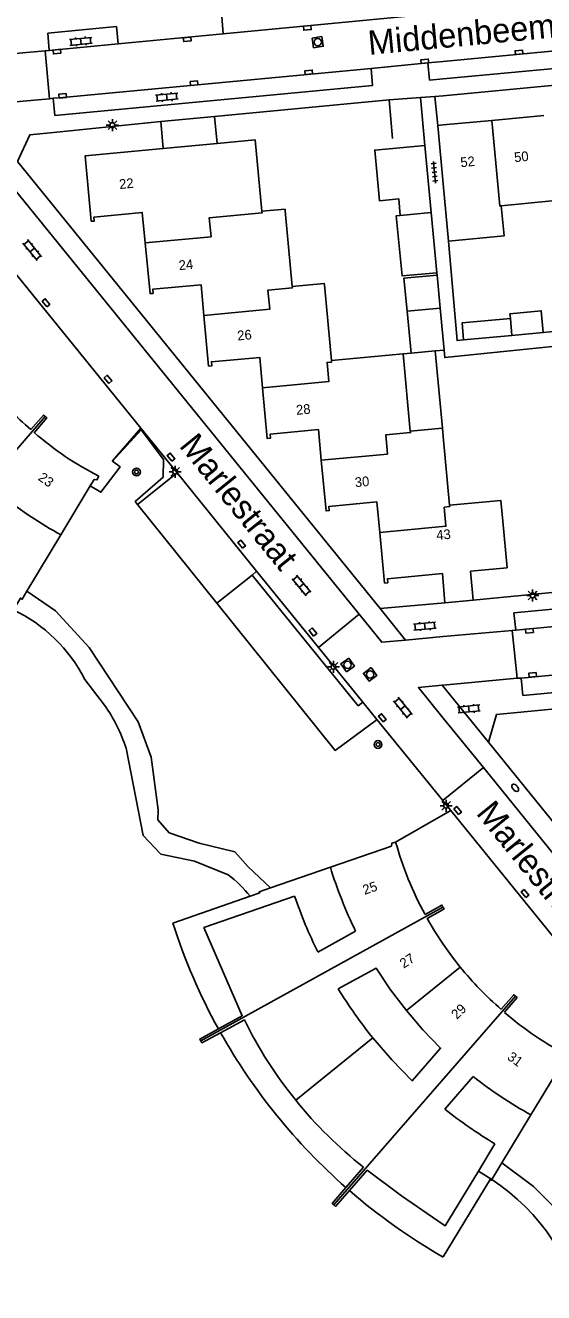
# Model space of a CAD drawing. Extents: x 124000 to 128010, y 398999 to 403000.
# Drawn here: x 126957 to 127010.3, y 400359.8 to 400490.3 of the extents above; entities that cross this region are included whole.
import ezdxf

# ---------------------------------------------------------------- set-up
doc = ezdxf.new("R2010")
doc.units = 0
for name, color, linetype in [('gg-afsc-erfafscheiding', 7, 'Continuous'), ('gg-afsc-faunaraster', 7, 'Continuous'), ('gg-afsc-muur', 7, 'Continuous'), ('gg-anno-huisnummerreeks BGT', 7, 'Continuous'), ('gg-anno-openbare ruimte label', 7, 'Continuous'), ('gg-bbg-bijgebouw', 7, 'Continuous'), ('gg-bbg-gedigitaliseerde bebouwing', 7, 'Continuous'), ('gg-bbg-gedigitaliseerde bijgebouw', 7, 'Continuous'), ('gg-bbg-hoofdgebouw', 7, 'Continuous'), ('gg-bbg-luifel en loopbrug', 7, 'Continuous'), ('gg-bbg-tussenscheiding', 7, 'Continuous'), ('gg-knt-verharding', 7, 'Continuous'), ('gg-knt-verharding nz', 7, 'Continuous'), ('gg-kntw-bovenkant insteek waterloop', 7, 'Continuous'), ('gg-kwrk-kunstwerk', 7, 'Continuous'), ('gt-grn-groengrens', 7, 'Continuous'), ('gt-grn-weggrens', 7, 'Continuous'), ('gt-symb-boom', 7, 'Continuous'), ('gt-symb-brandkraan', 7, 'Continuous'), ('gt-symb-klinker verharding', 7, 'Continuous'), ('gt-symb-kolk', 7, 'Continuous'), ('gt-symb-kolk center center', 7, 'Continuous'), ('gt-symb-lichtmast', 7, 'Continuous'), ('gt-symb-rioolschacht', 7, 'Continuous'), ('gt-symb-tegel verharding', 7, 'Continuous')]:
    doc.layers.add(name, color=color, linetype=linetype)

# ---------------------------------------------------------------- blocks, each defined once
blk = doc.blocks.new('gt0-KOLK')
at = {"layer": 'gt-symb-kolk'}
blk.add_lwpolyline([(0, 0), (0.38, 0), (0.38, 0.4), (-0.38, 0.4), (-0.38, 0), (0, 0)], dxfattribs=at)
blk = doc.blocks.new('gt0-RS')
at = {"layer": 'gt-symb-rioolschacht'}
blk.add_lwpolyline([(-0.5, -0.5), (0.5, -0.5), (0.5, 0.5), (-0.5, 0.5)], close=True, dxfattribs=at)
blk.add_circle((0, 0), 0.375, dxfattribs=at)
blk = doc.blocks.new('gt0-KL1')
at = {"layer": 'gt-symb-klinker verharding'}
for p, q in [((-1.15, 0.3), (1.15, 0.3)), ((-1, -0.3), (-1, 0.3)), ((-0.5, 0.3), (-0.5, 0.45)), ((0, -0.3), (0, 0.3)), ((0.5, 0.3), (0.5, 0.45)), ((1, -0.3), (1, 0.3)), ((-1.15, -0.3), (1.15, -0.3)), ((-0.5, -0.45), (-0.5, -0.3)), ((0.5, -0.45), (0.5, -0.3))]:
    blk.add_line(p, q, dxfattribs=at)
blk = doc.blocks.new('gt0-LMAST')
at = {"layer": 'gt-symb-lichtmast'}
for p, q in [((-0.18, 0.17), (-0.45, 0.44)), ((-0.01, 0.25), (-0.01, 0.62)), ((0.17, 0.17), (0.44, 0.44)), ((-0.26, 0), (-0.63, 0)), ((-0.18, -0.18), (-0.45, -0.45)), ((-0.01, -0.25), (-0.01, -0.63)), ((0.44, -0.45), (0.17, -0.18)), ((0.24, 0), (0.62, 0))]:
    blk.add_line(p, q, dxfattribs=at)
blk.add_circle((-0.01, 0), 0.25, dxfattribs=at)
blk = doc.blocks.new('gt0-TEG1')
at = {"layer": 'gt-symb-tegel verharding'}
for p, q in [((-1.12, 0), (1.12, 0)), ((-0.9, -0.25), (-0.9, 0.25)), ((-0.45, -0.25), (-0.45, 0.25)), ((0, -0.25), (0, 0.25)), ((0.45, -0.25), (0.45, 0.25)), ((0.9, -0.25), (0.9, 0.25))]:
    blk.add_line(p, q, dxfattribs=at)
blk = doc.blocks.new('gt0-KOLKCC')
at = {"layer": 'gt-symb-kolk center center'}
blk.add_lwpolyline([(-0.38, 0.2), (0.37, 0.2), (0.37, -0.2), (-0.38, -0.2)], close=True, dxfattribs=at)
blk = doc.blocks.new('gt0-BOOM')
at = {"layer": 'gt-symb-boom'}
for radius in [0.4, 0.2]:
    blk.add_circle((0, 0), radius, dxfattribs=at)
blk = doc.blocks.new('gt0-BR')
at = {"layer": 'gt-symb-brandkraan'}
for centre, radius, start, end in [((-0.24, 0), 0.206, 107.5669, 252.4331), ((0.6, -2.66), 3, 106.892, 107.5669), ((0, -0.69), 0.938, 73.108, 106.892), ((-0.6, -2.66), 3, 72.4331, 73.108), ((0.24, 0), 0.206, 287.567, 72.4331), ((0.6, 2.66), 3, 252.4331, 253.108), ((0, 0.69), 0.938, 253.108, 286.8921), ((-0.6, 2.66), 3, 286.8921, 287.567)]:
    blk.add_arc(centre, radius, start, end, dxfattribs=at)

msp = doc.modelspace()

# ---------------------------------------------------------------- linework, layer by layer
at = {"layer": 'gg-afsc-erfafscheiding'}
for p, q in [((126999.37, 400464.58), (126999.35, 400464.82)), ((127012.45, 400458.86), (127010.3, 400458.66))]:
    msp.add_line(p, q, dxfattribs=at)
msp.add_lwpolyline([(127015.52, 400444.27), (127014.27, 400457.51), (127000.17, 400456.07), (127000.1, 400456.85)], dxfattribs=at)
at = {"layer": 'gg-afsc-faunaraster'}
for p, q in [((126968.56, 400440.94), (126976.72, 400430.78)), ((126993.07, 400418.7), (126993.19, 400418.79))]:
    msp.add_line(p, q, dxfattribs=at)
for points in [[(126965.98, 400445.42), (126968.94, 400448.62), (126971.23, 400445.57), (126971.19, 400443.75), (126968.32, 400441.24), (126968.56, 400440.94)], [(126963.69, 400442.85), (126964.78, 400442.2), (126966.78, 400444.81), (126965.98, 400445.42)], [(126976.72, 400430.78), (126988.88, 400415.62), (126993.07, 400418.7)]]:
    msp.add_lwpolyline(points, dxfattribs=at)
at = {"layer": 'gg-afsc-muur'}
for p, q in [((126976.47, 400480.91), (126994.44, 400482.61)), ((126994.44, 400482.61), (126994.8, 400478.63)), ((127003.1, 400431.08), (127013.56, 400432.11))]:
    msp.add_line(p, q, dxfattribs=at)
msp.add_lwpolyline([(127000.55, 400468.06), (127001.43, 400457.83), (127002.09, 400457.89)], dxfattribs=at)
at = {"layer": 'gg-bbg-bijgebouw'}
for p, q in [((126998.12, 400477.92), (126998.77, 400471.02)), ((126998.77, 400471.02), (126995.59, 400470.72)), ((127007.08, 400458.34), (127010.3, 400458.66))]:
    msp.add_line(p, q, dxfattribs=at)
for points in [[(126995.59, 400470.72), (126995.44, 400472.42), (126993.44, 400472.23), (126992.96, 400477.45), (126998.12, 400477.92)], [(127010.3, 400458.66), (127010.09, 400460.89), (127006.87, 400460.59)]]:
    msp.add_lwpolyline(points, dxfattribs=at)
at = {"layer": 'gg-bbg-gedigitaliseerde bebouwing'}
msp.add_line((127005.98, 400471.72), (127011.18, 400472.21), dxfattribs=at)
at = {"layer": 'gg-bbg-gedigitaliseerde bijgebouw'}
for p, q in [((126996.28, 400460.86), (126999.69, 400461.18)), ((127000.1, 400456.85), (126999.69, 400461.18)), ((126996.69, 400456.53), (126996.28, 400460.86)), ((127006.87, 400460.59), (127006.92, 400460.09)), ((127002.09, 400457.89), (127007.08, 400458.34)), ((126999.17, 400456.77), (126996.69, 400456.53)), ((127000.1, 400456.85), (126999.17, 400456.77))]:
    msp.add_line(p, q, dxfattribs=at)
msp.add_lwpolyline([(127006.92, 400460.09), (127001.94, 400459.64), (127002.09, 400457.89)], dxfattribs=at)
at = {"layer": 'gg-bbg-hoofdgebouw'}
for p, q in [((127005, 400480.5), (127010.37, 400481.01)), ((127000, 400480.03), (126999.44, 400479.97)), ((126999.44, 400479.97), (127000, 400473.97)), ((127000, 400480.03), (127005, 400480.5)), ((126971.2, 400477.6), (126976.73, 400478.12)), ((127000.55, 400468.06), (127000, 400473.97)), ((126983.74, 400471.2), (126984.46, 400463.41)), ((126987.78, 400463.56), (126988.5, 400455.76)), ((126988.5, 400455.76), (126995.88, 400456.45)), ((126995.88, 400456.45), (126996.62, 400448.51)), ((126996.62, 400448.51), (126999.92, 400448.81)), ((126999.92, 400448.81), (127000, 400447.94)), ((127000.65, 400440.86), (127000, 400447.94)), ((126963.69, 400442.85), (126960.67, 400437.82)), ((126999.92, 400433.82), (127000.18, 400430.82)), ((127003.1, 400431.08), (127002.82, 400434.09)), ((127000.18, 400430.82), (127003.1, 400431.08)), ((126999.98, 400399.48), (127000, 400399.44)), ((126987.1, 400394.85), (126990.99, 400397)), ((126977.09, 400386.54), (126979.55, 400387.87)), ((127003.08, 400382.03), (127000.17, 400378.67)), ((127005.32, 400375.1), (127003.62, 400372.28)), ((126991.8, 400372.69), (126990, 400370.59))]:
    msp.add_line(p, q, dxfattribs=at)
for points in [[(126976.73, 400478.12), (126980.67, 400478.49), (126981.35, 400471.14)], [(126969.33, 400467.89), (126969.03, 400471.03), (126964.06, 400470.55), (126964.1, 400470.14), (126963.79, 400470.11), (126963.15, 400476.84), (126971.2, 400477.6)], [(127005.98, 400471.72), (127006.27, 400468.6), (127000.55, 400468.06)], [(126981.35, 400471.14), (126983.73, 400471.36), (126983.74, 400471.2)], [(126975.39, 400460.42), (126975.1, 400463.56), (126970.12, 400463.11), (126970.16, 400462.69), (126969.84, 400462.66), (126969.33, 400467.89)], [(126984.46, 400463.41), (126987.76, 400463.72), (126987.78, 400463.56)], [(126981.41, 400452.97), (126981.12, 400456.1), (126976.15, 400455.64), (126976.19, 400455.22), (126975.87, 400455.2), (126975.39, 400460.42)], [(126987.46, 400445.51), (126987.16, 400448.65), (126982.19, 400448.18), (126982.22, 400447.77), (126981.9, 400447.74), (126981.41, 400452.97)], [(126959.05, 400450.01), (126958.88, 400450.16), (126957.58, 400448.66)], [(126957.92, 400448.34), (126959.21, 400449.87), (126959.05, 400450.01)], [(126993.49, 400438.07), (126993.19, 400441.21), (126988.23, 400440.73), (126988.27, 400440.31), (126987.95, 400440.29), (126987.46, 400445.51)], [(126964.58, 400443.85), (126964.38, 400443.48), (126964.1, 400443.53), (126963.69, 400442.85)], [(127006.13, 400439.23), (127005.93, 400441.36), (127000.65, 400440.86)], [(127002.82, 400434.09), (127006.57, 400434.43), (127006.13, 400439.23)], [(126999.92, 400433.82), (126994.26, 400433.3), (126994.3, 400432.88), (126993.98, 400432.85), (126993.49, 400438.07)], [(126988.39, 400403.59), (126994.68, 400405.76), (126994.71, 400406.05), (126995.11, 400406.16)], [(126976.87, 400386.94), (126979.33, 400388.29), (126975.38, 400397.36), (126984.72, 400400.61)], [(126998.14, 400398.73), (126999.87, 400399.68), (126999.98, 400399.48)], [(127000, 400399.24), (126998.36, 400398.31), (126999.15, 400396.97), (127000, 400395.66)], [(127000, 400399.44), (127000.09, 400399.29), (127000, 400399.24)], [(127000, 400395.66), (127000.85, 400394.46), (127001.76, 400393.3)], [(126996.21, 400388.81), (126994.58, 400390.95), (126993.09, 400393.2), (126989.21, 400391.05)], [(127005.97, 400388.95), (127007.27, 400390.45), (127007.43, 400390.3)], [(127007.43, 400390.3), (127007.6, 400390.15), (127006.3, 400388.64)], [(126992.77, 400386), (126994.73, 400383.74), (126996.82, 400381.59), (126999.74, 400384.95), (126997.92, 400386.83), (126996.21, 400388.81)], [(126976.87, 400386.94), (126974.95, 400385.88), (126975.06, 400385.69)], [(126975.06, 400385.69), (126975.17, 400385.5), (126977.09, 400386.54)], [(127012.95, 400384.12), (127012.76, 400383.75), (127012.47, 400383.77), (127009.03, 400378.07)], [(126990.35, 400370.28), (126992.18, 400372.37), (126995.72, 400369.72), (127000, 400366.79)], [(127003.62, 400372.28), (127000.21, 400366.65), (127000, 400366.79)], [(126990, 400370.59), (126988.58, 400368.95), (126988.75, 400368.8)], [(126988.75, 400368.8), (126988.92, 400368.65), (126990.35, 400370.28)]]:
    msp.add_lwpolyline(points, dxfattribs=at)
for centre, radius, start, end in [((126980.21, 400474.69), 34.5, 218.949, 228.9995), ((126980.24, 400474.22), 34.17, 229.2159, 242.7197), ((126981.51, 400475.74), 43.27, 231.7596, 241.2124), ((127029.13, 400415.69), 35.33, 195.6509, 208.6995), ((127031.17, 400416.65), 44.73, 196.9809, 206.0534), ((127029.46, 400415.8), 47.25, 198.7512, 206.3073), ((127029.85, 400416.31), 36.32, 219.3191, 228.8889), ((127029.34, 400415.61), 47.05, 211.4741, 218.9994), ((127029.14, 400415.12), 34.97, 229.2301, 242.4291), ((127019.14, 400407.29), 44.1, 206.1369, 218.9227), ((127030.35, 400416.61), 44.04, 231.7521, 241.0503), ((127019.16, 400407.31), 44.13, 218.9295, 231.6901), ((127029.55, 400415.6), 47.19, 231.4915, 239.1113)]:
    msp.add_arc(centre, radius, start, end, dxfattribs=at)
at = {"layer": 'gg-bbg-luifel en loopbrug'}
for p, q in [((126970.94, 400480.39), (126976.47, 400480.91)), ((126976.47, 400480.91), (126976.73, 400478.12)), ((126970.94, 400480.39), (126971.2, 400477.6)), ((126999.35, 400464.82), (126998.77, 400471.02)), ((126999.69, 400461.18), (126999.37, 400464.58)), ((126995.88, 400456.45), (126996.69, 400456.53)), ((126999.92, 400448.81), (126999.17, 400456.77))]:
    msp.add_line(p, q, dxfattribs=at)
for points in [[(126995.59, 400470.72), (126995.18, 400470.68), (126995.77, 400464.48), (126999.35, 400464.82)], [(126999.37, 400464.58), (126995.96, 400464.26), (126996.28, 400460.86)]]:
    msp.add_lwpolyline(points, dxfattribs=at)
at = {"layer": 'gg-bbg-tussenscheiding'}
for p, q in [((127006.92, 400460.09), (127007.08, 400458.34)), ((126940.39, 400428.48), (126959.05, 400450.01)), ((126999.98, 400399.48), (126975.06, 400385.69)), ((126996.21, 400388.81), (127001.76, 400393.3)), ((126988.75, 400368.8), (127007.43, 400390.3)), ((126984.83, 400379.59), (126992.77, 400386))]:
    msp.add_line(p, q, dxfattribs=at)
for points in [[(127005, 400480.5), (127005.82, 400471.7), (127005.98, 400471.72)], [(126981.35, 400471.14), (126981.37, 400470.98), (126975.94, 400470.48), (126976.12, 400468.52), (126969.33, 400467.89)], [(126984.46, 400463.41), (126984.48, 400463.25), (126981.97, 400463.02), (126982.15, 400461.06), (126975.39, 400460.42)], [(126988.5, 400455.76), (126988.52, 400455.61), (126988.05, 400455.57), (126988.23, 400453.6), (126981.41, 400452.97)], [(126996.62, 400448.51), (126996.64, 400448.35), (126994.09, 400448.11), (126994.27, 400446.14), (126987.46, 400445.51)], [(126993.49, 400438.07), (127000.29, 400438.7), (127000.11, 400440.66), (127000.67, 400440.72), (127000.65, 400440.86)]]:
    msp.add_lwpolyline(points, dxfattribs=at)
at = {"layer": 'gg-knt-verharding'}
for p, q in [((127093.17, 400493.58), (127000, 400484.78)), ((127093.34, 400491.85), (127000, 400483.05)), ((126959.31, 400489.49), (126959.46, 400487.71)), ((126966.55, 400488.38), (126977.36, 400489.41)), ((126959.46, 400487.71), (126959.05, 400487.68)), ((126959.05, 400487.68), (126959.51, 400482.73)), ((126998.42, 400486.42), (126992.58, 400485.86)), ((126959.51, 400482.73), (126959.88, 400482.78)), ((126959.88, 400482.78), (126960.06, 400481)), ((126994.44, 400482.61), (126997.66, 400482.86)), ((126997.66, 400482.86), (126999.15, 400482.98)), ((126998.12, 400477.92), (126997.66, 400482.86)), ((126999.15, 400482.98), (127000, 400483.05)), ((126999.44, 400479.97), (126999.15, 400482.98)), ((126970.94, 400480.39), (126960.24, 400479.29)), ((126956.2, 400476.26), (126993.52, 400430.22)), ((126955.95, 400473.31), (126991.35, 400429.64)), ((126968.88, 400448.82), (126952.45, 400469.08)), ((126965.96, 400445.44), (126968.88, 400448.82)), ((126968.88, 400448.82), (126972.62, 400444.2)), ((126965.96, 400445.44), (126965.98, 400445.42)), ((126968.56, 400440.94), (126972.62, 400444.2)), ((126976.72, 400430.78), (126980.34, 400433.68)), ((126980.34, 400433.68), (126980.81, 400434.06)), ((126980.81, 400434.06), (126987.17, 400426.22)), ((126993.52, 400430.22), (127000.18, 400430.82)), ((127007.28, 400429.78), (127007.49, 400428)), ((126991.35, 400429.64), (126987.17, 400426.22)), ((127007.49, 400428), (127007.1, 400427.98)), ((127007.1, 400427.98), (127007.62, 400423.04)), ((126987.17, 400426.22), (126991.72, 400420.6)), ((127007.62, 400423.04), (127008.03, 400423.07)), ((127008.18, 400421.27), (127008.03, 400423.07)), ((127020.77, 400420.77), (127008.34, 400419.59)), ((126993.19, 400418.79), (126991.72, 400420.6)), ((126999.95, 400410.44), (126993.19, 400418.79)), ((127004.65, 400416.47), (127041.88, 400370.5)), ((127004.14, 400413.84), (127000, 400410.48)), ((127004.14, 400413.84), (127040.27, 400369.21)), ((127000, 400410.48), (126999.95, 400410.44)), ((126999.95, 400410.44), (127000, 400410.38)), ((127000.78, 400409.42), (127000, 400410.38)), ((127000, 400408.97), (126995.11, 400406.16)), ((127000, 400408.97), (127000.78, 400409.42)), ((127017.24, 400389.09), (127000.78, 400409.42))]:
    msp.add_line(p, q, dxfattribs=at)
for points in [[(127000, 400493.36), (126977.23, 400491.2), (126977.36, 400489.41)], [(126966.55, 400488.38), (126966.38, 400490.16), (126959.31, 400489.49)], [(126998.42, 400486.42), (126998.6, 400484.64), (127000, 400484.78)], [(126960.06, 400481), (126992.74, 400484.1), (126992.58, 400485.86)], [(126960.24, 400479.29), (126957.47, 400479.01), (126956.2, 400476.26)], [(127013.25, 400428.55), (127013.09, 400430.35), (127007.28, 400429.78)], [(127039.75, 400426.04), (127039.88, 400424.24), (127008.18, 400421.27)], [(127008.34, 400419.59), (127005.49, 400419.31), (127004.65, 400416.47)]]:
    msp.add_lwpolyline(points, dxfattribs=at)
at = {"layer": 'gg-knt-verharding nz'}
for p, q in [((127000, 400491.57), (126977.36, 400489.41)), ((127000, 400486.57), (127033.21, 400489.72)), ((126959.05, 400487.68), (126947.82, 400486.63)), ((126959.46, 400487.71), (126966.55, 400488.38)), ((126998.42, 400486.42), (127000, 400486.57)), ((126951.55, 400482.01), (126959.51, 400482.73)), ((126972.62, 400444.2), (126980.81, 400434.06)), ((127013.25, 400428.55), (127007.49, 400428)), ((127000, 400427.33), (126996.14, 400426.98)), ((127000, 400427.33), (127007.1, 400427.98)), ((126999.91, 400422.33), (127000, 400422.34)), ((127000, 400422.34), (127007.62, 400423.04)), ((127004.14, 400413.84), (127000, 400418.95))]:
    msp.add_line(p, q, dxfattribs=at)
for points in [[(126992.58, 400485.86), (126960.86, 400482.85), (126959.88, 400482.78)], [(126996.14, 400426.98), (126993.68, 400426.76), (126991.35, 400429.64)], [(127039.75, 400426.04), (127033.15, 400425.48), (127008.03, 400423.07)], [(127000, 400418.95), (126997.46, 400422.09), (126999.91, 400422.33)]]:
    msp.add_lwpolyline(points, dxfattribs=at)
at = {"layer": 'gg-kntw-bovenkant insteek waterloop'}
for p, q in [((126963.12, 400422.93), (126965.17, 400420.28)), ((127003.62, 400372.28), (127005, 400371.42))]:
    msp.add_line(p, q, dxfattribs=at)
msp.add_lwpolyline([(126967.37, 400415.84), (126969.14, 400406.84), (126970.94, 400404.93), (126974.41, 400404.2), (126977.88, 400402.8)], dxfattribs=at)
for centre, radius, start, end in [((126949.09, 400415.88), 15.7, 26.6926, 64.7632), ((126951.04, 400410.5), 17.18, 18.1143, 34.7162), ((126971.39, 400393.97), 10.96, 37.1454, 53.7019), ((126992.87, 400352.97), 22.08, 10.5013, 56.6825)]:
    msp.add_arc(centre, radius, start, end, dxfattribs=at)
at = {"layer": 'gg-kwrk-kunstwerk'}
for p, q in [((126957.17, 400432), (126960.67, 400437.82)), ((126988.39, 400403.59), (126982.22, 400401.45)), ((126980.13, 400400.59), (126972.18, 400397.83)), ((127009.03, 400378.07), (127006.03, 400373.13)), ((127006.03, 400373.13), (127005, 400371.42))]:
    msp.add_line(p, q, dxfattribs=at)
for points in [[(126955.79, 400430.08), (126956.52, 400431.3), (126956.69, 400431.19), (126957.17, 400432)], [(126982.22, 400401.45), (126981.08, 400401.05), (126981.12, 400400.93), (126980.13, 400400.59)], [(127005, 400371.42), (127004.94, 400371.33), (127004.82, 400371.41), (127000, 400363.44)]]:
    msp.add_lwpolyline(points, dxfattribs=at)
for centre, radius, start, end in [((127030.29, 400416.39), 61, 197.7091, 208.867), ((127030.29, 400416.38), 60.99, 209.2943, 228.6552), ((127030.3, 400416.39), 61.01, 229.0938, 240.2249)]:
    msp.add_arc(centre, radius, start, end, dxfattribs=at)
at = {"layer": 'gt-grn-groengrens'}
for points in [[(126980.34, 400433.68), (126991.26, 400420.22), (126991.72, 400420.6)], [(126982.22, 400401.45), (126979.92, 400403.63), (126978.58, 400405.18), (126974.91, 400406.07), (126971.81, 400407.14), (126970.64, 400408.45), (126970.68, 400409.48), (126969.96, 400414.91), (126968.62, 400418.55), (126963.56, 400426.21), (126960.12, 400429.99), (126957.17, 400432)], [(127022.03, 400351.83), (127021.19, 400352.23), (127017.74, 400355.68), (127015.85, 400361.24), (127012.74, 400367.25), (127009.29, 400370.7), (127006.03, 400373.13)]]:
    msp.add_lwpolyline(points, dxfattribs=at)
at = {"layer": 'gt-grn-weggrens'}
for p, q in [((126996.14, 400426.98), (126993.52, 400430.22)), ((127004.65, 400416.47), (126999.91, 400422.33))]:
    msp.add_line(p, q, dxfattribs=at)

# ---------------------------------------------------------------- block references
at = {"layer": 'gt-symb-boom'}
for p in [(126968.45, 400444.29), (126993.3, 400416.22)]:
    msp.add_blockref('gt0-BOOM', p, dxfattribs=at)
at = {"layer": 'gt-symb-brandkraan', "rotation": 130.37762975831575}
msp.add_blockref('gt0-BR', (127007.41, 400411.76), dxfattribs=at)
at = {"layer": 'gt-symb-klinker verharding'}
for p, rotation in [((126962.72, 400488.64), 5.391463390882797), ((126971.57, 400482.9), 5.391463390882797), ((126957.72, 400467.15), -50.80331119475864), ((126985.42, 400432.6), -50.80331119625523), ((126998.11, 400428.41), 5.391463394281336), ((126995.85, 400420.01), -50.80331119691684), ((127002.65, 400419.89), 5.391463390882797)]:
    msp.add_blockref('gt0-KL1', p, dxfattribs=dict(at, rotation=rotation))
at = {"layer": 'gt-symb-kolk'}
for p, rotation in [((126986.04, 400489.83), 5.277406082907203), ((126973.68, 400488.65), 5.277406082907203), ((126960.28, 400487.39), 5.2774060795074), ((127007.82, 400487.32), 5.453918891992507), ((126998.13, 400486.39), 5.27740608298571), ((126974.39, 400484.14), 5.277406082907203), ((126986.19, 400485.26), 5.277406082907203), ((126960.86, 400482.84), 5.277406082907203), ((127008.86, 400428.13), -174.4890230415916), ((127009.22, 400423.2), 5.391463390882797)]:
    msp.add_blockref('gt0-KOLK', p, dxfattribs=dict(at, rotation=rotation))
at = {"layer": 'gt-symb-kolk center center'}
for p, rotation in [((126959.13, 400461.72), 129.0355128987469), ((126965.52, 400453.84), 129.0355128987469), ((126972, 400445.83), 129.03551289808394), ((126979.26, 400436.85), 129.03551289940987), ((126986.59, 400427.81), 129.0355128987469), ((126993.74, 400418.98), 129.03551289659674), ((127001.49, 400409.42), 129.0355128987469), ((127008.41, 400400.87), 129.0355128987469)]:
    msp.add_blockref('gt0-KOLKCC', p, dxfattribs=dict(at, rotation=rotation))
at = {"layer": 'gt-symb-lichtmast'}
for p in [(126965.97, 400480.01), (126972.43, 400444.32), (127009.21, 400431.58), (126988.73, 400424.22), (127000.31, 400409.92)]:
    msp.add_blockref('gt0-LMAST', p, dxfattribs=at)
at = {"layer": 'gt-symb-rioolschacht'}
for p, rotation in [((126987.09, 400488.56), -81.43241009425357), ((126990.17, 400424.42), -144.24239066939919), ((126992.49, 400423.44), -143.17596648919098)]:
    msp.add_blockref('gt0-RS', p, dxfattribs=dict(at, rotation=rotation))
at = {"layer": 'gt-symb-tegel verharding', "rotation": -84.60853660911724}
msp.add_blockref('gt0-TEG1', (126999.1, 400475.17), dxfattribs=at)

# ---------------------------------------------------------------- texts
at = {"layer": 'gg-anno-huisnummerreeks BGT'}
for s, rotation, p in [('52', 5.4, (127001.82, 400475.68)), ('50', 5.4, (127007.35, 400476.2)), ('22', 5.4, (126966.71, 400473.43)), ('24', 5.5, (126972.84, 400465.07)), ('26', 5.2, (126978.86, 400457.83)), ('28', 5.3, (126984.91, 400450.17)), ('23', 324.1, (126958.25, 400443.53)), ('30', 5.4, (126990.96, 400442.72)), ('43', 5.3, (126999.34, 400437.28)), ('25', 18.9, (126991.92, 400400.73)), ('27', 33, (126995.94, 400393.13)), ('29', 44.2, (127001.41, 400387.86)), ('31', 324.1, (127006.52, 400383.85))]:
    msp.add_text(s, height=1, rotation=rotation, dxfattribs=at).set_placement(p)
at = {"layer": 'gg-anno-openbare ruimte label'}
for s, rotation, p in [('Middenbeemsterstraat', 5.4, (126992.38, 400487.24)), ('Marlestraat', 309, (126972.76, 400446.96)), ('Marlestraat', 309, (127003.31, 400409.12))]:
    msp.add_text(s, height=2.5, rotation=rotation, dxfattribs=at).set_placement(p)

doc.saveas('drawing.dxf')
